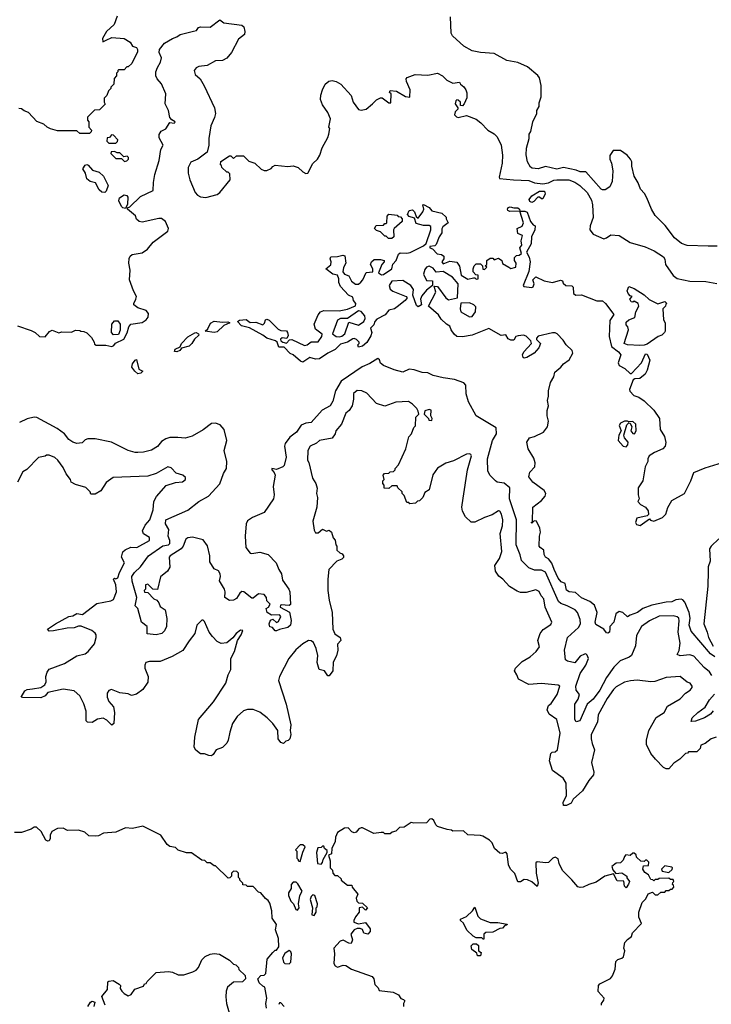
# Model space of a CAD drawing. Extents: x 2210602 to 2357277, y 510288 to 673808.
# Tile 355 of 464: x 2271782 to 2276770, y 640020 to 647121. Entities that reach past the tile are written whole.
import ezdxf

# ---------------------------------------------------------------- set-up
doc = ezdxf.new("R2010")
doc.units = 0

msp = doc.modelspace()

# ---------------------------------------------------------------- linework, layer by layer
at = {"layer": '0CON05XD'}
for points in [[(2272483.9, 647146.1), (2272462.5, 647085), (2272407.5, 647035), (2272380, 646985), (2272381.7, 646961.7), (2272405, 646972.5)], [(2276813, 645487), (2276748.3, 645488.3), (2276595, 645493.3), (2276556.4, 645506.4), (2276505, 645546.7), (2276436.4, 645636.4), (2276365, 645707.5), (2276338.8, 645755), (2276306.1, 645836.1), (2276288.3, 645868.3), (2276259.3, 645899.3), (2276242, 645945), (2276213.2, 645993.2), (2276196.2, 646065), (2276196.4, 646096.4), (2276187.5, 646115), (2276163, 646143), (2276115, 646176.7), (2276063, 646177), (2276038.3, 646141.7), (2276037.5, 646115), (2276050, 646085), (2276059.7, 646029.7), (2276055.7, 645955), (2276038.8, 645915), (2276005, 645894.3), (2275985, 645893.1), (2275975, 645898.8), (2275865, 646024.4), (2275825, 646023.3), (2275795.4, 646035.4), (2275705, 646054.8), (2275655, 646042.8), (2275575, 646062.1), (2275522.5, 646045), (2275478.8, 646048.8), (2275465, 646057.5), (2275443.8, 646095), (2275433.8, 646145), (2275436.7, 646195), (2275456.4, 646263.6), (2275457.5, 646295), (2275467.5, 646315), (2275482.5, 646385), (2275512.5, 646445), (2275512.5, 646465), (2275527.5, 646495), (2275528.3, 646521.7), (2275542.5, 646565), (2275542.5, 646645), (2275531.7, 646701.7), (2275519.3, 646719.3), (2275445, 646780), (2275375, 646812.5), (2275295, 646827.5), (2275205, 646877.5), (2275105, 646883.3), (2275046.1, 646896.1), (2274985, 646930), (2274902.5, 647005), (2274893.6, 647023.6), (2274888.3, 647141.7)], [(2272223.6, 644873.6), (2272245, 644872.5), (2272265, 644862.5), (2272299.3, 644829.3), (2272320, 644795), (2272321.7, 644781.7), (2272333, 644773), (2272403, 644773), (2272446.2, 644763.8), (2272460, 644770), (2272473, 644787), (2272533.8, 644816.2), (2272557, 644863), (2272569.2, 644905), (2272583.3, 644925), (2272665, 644938.2), (2272695, 644957.2), (2272709, 644975), (2272711.2, 645001.2), (2272695, 645022.7), (2272633.8, 645043.8), (2272606, 645065), (2272603.8, 645075), (2272620.6, 645105), (2272623.3, 645125), (2272601.8, 645165), (2272574.6, 645244.6), (2272578.2, 645315), (2272568.9, 645365), (2272571.4, 645398.6), (2272578.8, 645415), (2272593.2, 645426.8), (2272665, 645440.6), (2272702.5, 645465), (2272743.5, 645516.5), (2272850, 645595), (2272854.3, 645615), (2272834.2, 645665), (2272805, 645686), (2272785, 645688), (2272665, 645661.4), (2272643.3, 645665), (2272625, 645683.3), (2272615.8, 645705.8), (2272560, 645755), (2272560, 645765), (2272575, 645770), (2272652.5, 645845), (2272745, 645890), (2272745.9, 645945.9), (2272757.1, 646005), (2272788.8, 646105), (2272800.8, 646185), (2272816.2, 646215), (2272787.7, 646267.7), (2272787.7, 646292.3), (2272802.3, 646317.7), (2272835, 646333.3), (2272865, 646380), (2272895, 646373.8), (2272901.7, 646378.3), (2272902.5, 646385), (2272878.8, 646398.8), (2272865.8, 646415.8), (2272854.3, 646465), (2272830, 646515), (2272835, 646586.2), (2272805, 646658.8), (2272772.5, 646695), (2272763.1, 646715), (2272764.6, 646745.4), (2272775, 646776.7), (2272798, 646815), (2272804, 646845), (2272788.6, 646885), (2272789.2, 646905), (2272825, 646952.5), (2272883.9, 646986.1), (2272915, 646997.5), (2272940, 647015), (2273035, 647038.8), (2273056.1, 647043.9), (2273072.5, 647065), (2273085, 647068.8), (2273155, 647066.2), (2273225, 647118.9), (2273255, 647097.5), (2273385, 647082), (2273399.5, 647069.5), (2273406.7, 647035), (2273402.5, 647015), (2273359.5, 646980.5), (2273309.2, 646885), (2273275, 646842.5), (2273245, 646825.8), (2273195, 646823.3), (2273135, 646791.2), (2273075, 646783.3), (2273055, 646773.3), (2273040, 646755), (2273047.5, 646725), (2273082.5, 646695), (2273112.7, 646642.7), (2273187.5, 646485), (2273193.3, 646445), (2273187.5, 646415), (2273160, 646355), (2273146.7, 646265), (2273146.7, 646215), (2273133.6, 646166.4), (2273067.5, 646115), (2273016.1, 646093.9), (2272996.2, 646055), (2272996, 646015), (2273008.8, 645965), (2273047.5, 645875), (2273065, 645855.8), (2273085, 645844.3), (2273125, 645838.1), (2273205, 645861.2), (2273225.7, 645874.3), (2273300, 645965), (2273298.3, 646008.3), (2273285, 646020), (2273275, 646020), (2273240, 646055), (2273238.3, 646068.3), (2273230, 646075), (2273231.7, 646098.3), (2273295, 646140), (2273305, 646140), (2273325, 646120), (2273345, 646140), (2273395, 646140), (2273435, 646100), (2273477, 646087), (2273523.6, 646043.6), (2273545, 646032.5), (2273565, 646032.5), (2273595, 646047.5), (2273607, 646063), (2273625, 646072.5), (2273715, 646061.2), (2273755, 646066.7), (2273790, 646055), (2273825, 646022.5), (2273845, 646012.5), (2273860, 646015), (2273896.4, 646083.6), (2273930, 646115), (2273945.9, 646144.1), (2273964.1, 646195.9), (2274005, 646270), (2274012.5, 646295), (2274017.5, 646335), (2274012.5, 646345), (2274023.3, 646405), (2274005, 646452.5), (2273965.8, 646505.8), (2273952, 646545), (2273954.1, 646575.9), (2273966.2, 646615), (2273986.2, 646655), (2274012.1, 646677.9), (2274035, 646681.4), (2274065, 646675.6), (2274098.8, 646655), (2274172.5, 646575), (2274186.7, 646525), (2274225, 646473.3), (2274245, 646467.5), (2274280, 646475), (2274327.5, 646515), (2274356.4, 646543.6), (2274385, 646556.7), (2274396.2, 646556.2), (2274445, 646520), (2274458.3, 646521.7), (2274460, 646585), (2274450, 646595), (2274455, 646610), (2274500, 646605), (2274565, 646566.7), (2274595, 646562.5), (2274598.1, 646615), (2274571.9, 646675), (2274569.2, 646695), (2274576.7, 646705), (2274635, 646725.8), (2274725, 646720), (2274796.1, 646736.1), (2274832.5, 646715), (2274862.5, 646685), (2274905, 646663.3), (2274955, 646670), (2274960, 646655), (2274985, 646637.5), (2275000, 646615), (2275007, 646593), (2275007, 646557), (2274987, 646513), (2274975, 646500), (2274961.7, 646501.7), (2274960, 646525), (2274945, 646540), (2274935, 646542.5), (2274927.5, 646535), (2274923.9, 646513.9), (2274942.5, 646485), (2274942.5, 646475), (2274923, 646457), (2274918.8, 646435), (2274931.2, 646421.2), (2274945, 646416.2), (2275005, 646428.8), (2275075, 646402.5), (2275107.7, 646377.7), (2275157.5, 646325), (2275205, 646296.7), (2275226.7, 646275), (2275254.2, 646215), (2275263, 646143), (2275261.9, 646085), (2275240, 645985), (2275242.5, 645975), (2275343.4, 645966.6), (2275455, 645960.4), (2275495, 645945.4), (2275555, 645938.2), (2275596.4, 645943.6), (2275635, 645963.8), (2275657, 645967), (2275743.2, 645966.8), (2275785, 645949.4), (2275821.4, 645925), (2275873.8, 645875), (2275905, 645820), (2275914.4, 645785), (2275918.6, 645695), (2275896.2, 645635), (2275893.3, 645605), (2275917.5, 645575), (2275995, 645541.2), (2276013.6, 645546.4), (2276045, 645570), (2276105, 645563.8), (2276185, 645514), (2276292.3, 645482.3), (2276357.5, 645455), (2276425, 645411.2), (2276436.1, 645393.9), (2276438.8, 645355), (2276495, 645276.2), (2276525, 645254.2), (2276614.3, 645234.3), (2276731.7, 645231.7), (2276810.7, 645219.3)], [(2272405, 646972.5), (2272447, 646993), (2272535, 646986), (2272579.5, 646959.5), (2272595, 646930), (2272625, 646920), (2272632.5, 646905), (2272631.7, 646888.3), (2272590, 646805), (2272565, 646780), (2272555, 646780), (2272535, 646760), (2272495, 646760), (2272490, 646755), (2272490, 646745), (2272480, 646735), (2272480, 646715), (2272463, 646697), (2272460, 646655), (2272440, 646635), (2272440, 646625), (2272421.7, 646608.3), (2272410, 646575), (2272390, 646555), (2272390, 646525), (2272398.3, 646511.7), (2272358.3, 646471.7), (2272321.7, 646468.3), (2272271.7, 646418.3), (2272270, 646395), (2272280, 646385), (2272280, 646345), (2272300, 646325), (2272298.3, 646311.7), (2272285, 646300), (2272215, 646300), (2272195, 646320), (2272055, 646320), (2272005, 646332.5), (2271980, 646345), (2271957, 646367), (2271905, 646387.5), (2271845, 646452.5), (2271815, 646462.5), (2271795, 646477.5), (2271775, 646480)], [(2272475, 646230), (2272488.3, 646241.7), (2272490, 646255), (2272458.3, 646288.3), (2272445, 646290), (2272428.3, 646271.7), (2272411.7, 646268.3), (2272410, 646245), (2272425, 646230), (2272475, 646230)], [(2272538.3, 646098.3), (2272555, 646103.3), (2272567.5, 646115), (2272567, 646127), (2272557, 646137), (2272532.5, 646132.5), (2272505, 646160), (2272485, 646160), (2272465, 646170), (2272441.7, 646168.3), (2272440, 646155), (2272475, 646120), (2272515, 646120), (2272538.3, 646098.3)], [(2272395, 645873.8), (2272375, 645876), (2272355, 645894), (2272327.5, 645945), (2272290, 645955), (2272265, 645972.5), (2272256.7, 646015), (2272237.5, 646045), (2272255, 646072.5), (2272265, 646076.7), (2272275, 646072.5), (2272306.4, 646036.4), (2272355, 646020), (2272385, 645993.3), (2272418.8, 645925), (2272406, 645885), (2272395, 645873.8)], [(2272545, 645760), (2272525, 645763.8), (2272515, 645773.8), (2272496.2, 645815), (2272502.5, 645835), (2272535, 645856.7), (2272553.6, 645853.6), (2272560.7, 645840.7), (2272559.3, 645790.7), (2272545, 645760)], [(2275475, 645803.3), (2275460.8, 645810.8), (2275456.2, 645825), (2275475, 645850), (2275530, 645885), (2275566.2, 645885), (2275571.2, 645865), (2275555, 645830), (2275545, 645830), (2275531.7, 645841.7), (2275518.3, 645841.7), (2275489.5, 645810.5), (2275475, 645803.3)], [(2275494.4, 644115.6), (2275560, 644145), (2275589.2, 644185), (2275596, 644225), (2275586.2, 644265), (2275587, 644303), (2275596.7, 644335), (2275588.8, 644375), (2275597.1, 644405), (2275596, 644445), (2275611.2, 644505), (2275633.3, 644545), (2275641.2, 644578.8), (2275685.7, 644614.3), (2275705, 644640), (2275745, 644667.5), (2275771.2, 644715), (2275765.8, 644735.8), (2275723.3, 644775), (2275700.5, 644810.5), (2275657.5, 644855), (2275645, 644862.5), (2275625, 644862.5), (2275520.7, 644839.3), (2275510, 644825), (2275510, 644815), (2275537.5, 644785), (2275526.7, 644755), (2275492.5, 644715), (2275440, 644685), (2275420.7, 644680.7), (2275412.5, 644685), (2275407.5, 644705), (2275417.5, 644725), (2275472.5, 644785), (2275467.5, 644805), (2275435, 644837.5), (2275415, 644846.7), (2275378.3, 644841.7), (2275360, 644835), (2275345, 644810), (2275325, 644810), (2275305, 644820), (2275287, 644847), (2275255, 644842.5), (2275165, 644893.3), (2275045, 644846.7), (2274975, 644833.8), (2274935, 644836.7), (2274915, 644852.5), (2274893.9, 644883.9), (2274885, 644910), (2274860, 644925), (2274821.7, 644961.7), (2274801.7, 644991.7), (2274730, 645055), (2274782.5, 645155), (2274771.7, 645198.3), (2274795, 645197.5), (2274854.2, 645114.2), (2274875, 645101.2), (2274940, 645115), (2274943.3, 645215), (2274904.2, 645264.2), (2274835, 645304.2), (2274785, 645300), (2274765, 645330), (2274735, 645343.3), (2274716.7, 645335), (2274705, 645320), (2274693.3, 645285), (2274715, 645240), (2274758.3, 645238.3), (2274760, 645205), (2274715, 645171.2), (2274681.7, 645128.3), (2274673.3, 645105), (2274680, 645065), (2274655, 645050), (2274645, 645060), (2274617.5, 645135), (2274623.3, 645175), (2274603.3, 645205), (2274545, 645239.2), (2274466.1, 645233.9), (2274446.7, 645205), (2274455, 645177.5), (2274474.1, 645164.1), (2274570, 645125), (2274577.5, 645115), (2274562.5, 645095), (2274505, 645050), (2274485, 645036.7), (2274445, 645026.7), (2274417.3, 644992.7), (2274358.3, 644961.7), (2274342.5, 644945), (2274335, 644920), (2274312.5, 644895), (2274322, 644865), (2274315, 644840), (2274285, 644793.8), (2274255, 644767.5), (2274225, 644760), (2274220, 644775), (2274230, 644785), (2274230, 644795), (2274210, 644815), (2274195, 644822.5), (2274185, 644820), (2274145.9, 644794.1), (2274095, 644781.2), (2274058.3, 644741.7), (2274005, 644716.7), (2273943.9, 644676.1), (2273916.4, 644673.6), (2273875, 644684), (2273825, 644650), (2273807.7, 644657.7), (2273755, 644703.8), (2273733.2, 644713.2), (2273689.5, 644759.5), (2273650, 644760), (2273638.6, 644795), (2273625.9, 644805.9), (2273565, 644823.3), (2273536.5, 644846.5), (2273438.9, 644898.9), (2273382.2, 644912.2), (2273353.8, 644945), (2273366, 644954), (2273415, 644958), (2273445, 644936.2), (2273485, 644938.8), (2273535, 644921.2), (2273548, 644932), (2273553.8, 644956.2), (2273565, 644960), (2273580, 644955), (2273645, 644888), (2273665, 644878.6), (2273705, 644875.8), (2273714, 644865), (2273717.3, 644842.7), (2273707.7, 644822.3), (2273675, 644825.7), (2273663.2, 644816.8), (2273666.2, 644805), (2273680, 644795), (2273705, 644788), (2273728, 644812), (2273745, 644814.2), (2273835, 644771.4), (2273855, 644776), (2273885, 644797.5), (2273935, 644798.5), (2273961.9, 644835), (2273962.9, 644852.9), (2273915, 644890), (2273906, 644925), (2273935, 644992.5), (2273952.5, 645015), (2273975, 645023.8), (2274085, 645020), (2274145, 645032.2), (2274205, 645057.5), (2274206.7, 645075), (2274190, 645095), (2274185, 645120), (2274153.6, 645133.6), (2274095, 645197.5), (2274083.3, 645225), (2274083, 645253), (2274075, 645277.5), (2274040, 645285), (2273990, 645325), (2274027, 645353), (2274027.5, 645375), (2274020, 645395), (2274025, 645410), (2274073, 645413), (2274113.3, 645423.3), (2274128, 645418), (2274133.8, 645365), (2274116.1, 645333.9), (2274112.3, 645302.3), (2274125, 645286.7), (2274155, 645272.5), (2274176.1, 645236.1), (2274205, 645212.5), (2274225, 645213.3), (2274243, 645227), (2274257.5, 645245), (2274281.7, 645298.3), (2274328.3, 645301.7), (2274330, 645325), (2274312.5, 645355), (2274320, 645375), (2274338.3, 645391.7), (2274385, 645392.5), (2274410, 645385), (2274410, 645375), (2274393.8, 645356.2), (2274370, 645295), (2274390.7, 645280.7), (2274405, 645283.8), (2274465.9, 645324.1), (2274473, 645357), (2274496.7, 645385), (2274515, 645430), (2274525, 645440), (2274575, 645437.5), (2274597, 645443), (2274695, 645490), (2274712.5, 645507.5), (2274747.5, 645605), (2274748.3, 645628.3), (2274735, 645637.5), (2274695, 645637.5), (2274641.7, 645651.7), (2274628.3, 645688.3), (2274591.7, 645701.7), (2274580, 645715), (2274590, 645745), (2274615, 645750), (2274630, 645735), (2274641.7, 645701.7), (2274655, 645690), (2274690, 645735), (2274697.5, 645755), (2274690, 645785), (2274695, 645787.5), (2274735, 645766.7), (2274755, 645743.3), (2274827.5, 645725), (2274857.5, 645697.5), (2274857.5, 645685), (2274872.5, 645655), (2274833.3, 645626.7), (2274827, 645613), (2274827, 645583), (2274807.5, 645555), (2274785, 645500), (2274775, 645490), (2274740, 645485), (2274740, 645475), (2274758.3, 645468.3), (2274791.7, 645431.7), (2274825, 645426.7), (2274840, 645415), (2274840, 645395), (2274827.5, 645375), (2274835, 645360), (2274885, 645378.8), (2274935, 645372.5), (2274953.9, 645343.9), (2274965, 645277.5), (2275015, 645248.8), (2275055, 645260), (2275065, 645260), (2275075, 645250), (2275088.3, 645251.7), (2275088.3, 645278.3), (2275071.7, 645281.7), (2275053, 645303), (2275052.5, 645325), (2275060, 645345), (2275075, 645360), (2275105, 645360), (2275120, 645345), (2275121.7, 645321.7), (2275135, 645320), (2275150, 645335), (2275140, 645345), (2275150, 645355), (2275150, 645385), (2275175, 645400), (2275195, 645400), (2275205, 645390), (2275235, 645400), (2275260, 645385), (2275263.6, 645363.6), (2275310, 645335), (2275325, 645327.5), (2275360, 645335), (2275362.5, 645365), (2275350, 645385), (2275350, 645405), (2275365, 645420), (2275385, 645422.5), (2275400, 645435), (2275390, 645475), (2275402.5, 645495), (2275398.8, 645525), (2275407.5, 645565), (2275375, 645580), (2275370, 645615), (2275405, 645632.5), (2275416.2, 645655), (2275390, 645740), (2275316.4, 645736.4), (2275302.5, 645745), (2275300, 645755), (2275305, 645766.7), (2275319.3, 645770.7), (2275347, 645763), (2275375, 645763.3), (2275386.7, 645755), (2275390, 645740), (2275425, 645740.8), (2275442.7, 645732.7), (2275466.2, 645665), (2275485, 645642.5), (2275500, 645635), (2275497.5, 645605), (2275473.3, 645555), (2275472, 645505), (2275437.5, 645445), (2275457.4, 645407.4), (2275464.4, 645375), (2275454.3, 645305.7), (2275412.5, 645205), (2275417, 645197), (2275475, 645190), (2275486.4, 645193.6), (2275492.5, 645215), (2275483.3, 645245), (2275505, 645266.7), (2275565, 645238), (2275623.6, 645226.4), (2275683, 645243), (2275696.4, 645236.4), (2275701.7, 645221.7), (2275720, 645205), (2275765, 645202.5), (2275773, 645193), (2275776.4, 645146.4), (2275794.1, 645134.1), (2275835, 645136.7), (2275945, 645092.5), (2275985, 645092.5), (2276006.7, 645075), (2276067.5, 644995), (2276038.3, 644951.7), (2276033.3, 644835), (2276050, 644765), (2276101.2, 644725), (2276116.7, 644705), (2276098.8, 644645), (2276105, 644627.5), (2276146.1, 644606.1), (2276185, 644570), (2276195, 644570), (2276267.5, 644645), (2276295, 644710), (2276308.3, 644708.3), (2276326.4, 644666.4), (2276306.4, 644593.6), (2276292.5, 644565), (2276255, 644532.5), (2276218.3, 644531.7), (2276207, 644523), (2276180, 644455), (2276181.7, 644441.7), (2276210.7, 644410.7), (2276248.3, 644398.3), (2276285, 644373.3), (2276356.7, 644305), (2276397.5, 644245), (2276402.5, 644165), (2276432.5, 644115), (2276441.7, 644071.7), (2276437.5, 644045), (2276420, 644025), (2276359.3, 644000.7), (2276322.5, 643975), (2276313.3, 643955), (2276312.5, 643935), (2276293.3, 643895), (2276276.2, 643795), (2276243.3, 643745), (2276243.3, 643695), (2276250, 643665), (2276240, 643645), (2276260, 643625), (2276296.4, 643606.4), (2276315, 643580), (2276317.5, 643552.5), (2276308.3, 643541.7), (2276233.6, 643526.4), (2276222.5, 643495), (2276231.2, 643481.2), (2276256.4, 643473.6), (2276325, 643520), (2276331.7, 643511.7), (2276355, 643503.3), (2276418.8, 643531.2), (2276443.3, 643555), (2276456.1, 643603.9), (2276486.1, 643653.9), (2276576.7, 643705), (2276623.3, 643795), (2276644.1, 643855.9), (2276725, 643890), (2276851.7, 643928.3)], [(2274465, 645542.5), (2274443, 645543), (2274425, 645560), (2274415, 645560), (2274385, 645590), (2274355, 645600), (2274340, 645615), (2274353, 645637), (2274405, 645640), (2274415, 645650), (2274425, 645650), (2274430, 645655), (2274432.5, 645705), (2274445, 645717.5), (2274505, 645710), (2274511.7, 645701.7), (2274528.3, 645698.3), (2274540, 645685), (2274540, 645665), (2274482.5, 645615), (2274477.5, 645605), (2274480, 645555), (2274465, 645542.5)], [(2276255, 644770), (2276166.4, 644776.4), (2276142.5, 644785), (2276173.3, 644885), (2276167.5, 644905), (2276155, 644920), (2276155, 644940), (2276174.3, 644955.7), (2276218, 644972), (2276226.2, 645015), (2276246.7, 645055), (2276243, 645073), (2276215, 645090), (2276205, 645082.5), (2276192.5, 645085), (2276182.5, 645105), (2276200, 645125), (2276185, 645130), (2276170, 645145), (2276162.5, 645165), (2276175, 645197.5), (2276215, 645182.5), (2276285, 645137.5), (2276321.7, 645101.7), (2276385, 645072.5), (2276435, 645087.5), (2276450, 645075), (2276441.7, 645068.3), (2276440, 645055), (2276420, 645035), (2276426.4, 644956.4), (2276436.4, 644933.6), (2276437.5, 644875), (2276432.5, 644865), (2276412.5, 644845), (2276387.5, 644835), (2276308.3, 644781.7), (2276285, 644773.3), (2276255, 644770)], [(2275025, 644978.6), (2275045, 644981.2), (2275068.8, 645015), (2275071.2, 645051.2), (2275057.5, 645065), (2275025, 645080), (2274963.3, 645076.7), (2274958.8, 645035), (2274963.8, 645015), (2275025, 644978.6)], [(2274085, 644833.8), (2274105, 644837.5), (2274127.5, 644855), (2274155, 644940), (2274225, 644916.7), (2274263.3, 644945), (2274273.8, 644965), (2274271.2, 644985), (2274245.6, 645015.6), (2274225, 645022), (2274145, 644966.2), (2274095, 644965.8), (2274075, 644953.8), (2274037.5, 644855), (2274065, 644836.7), (2274085, 644833.8)], [(2272458.4, 644848.4), (2272444.1, 644864.1), (2272445.3, 644925), (2272465, 644948.2), (2272488.5, 644948.5), (2272505.8, 644925.8), (2272507.2, 644882.8), (2272495, 644851.3), (2272458.4, 644848.4)], [(2273185, 644865.8), (2273120, 644875), (2273138.6, 644891.4), (2273157.7, 644932.3), (2273185, 644946.2), (2273245, 644939.2), (2273283, 644943), (2273297.5, 644935), (2273255, 644916.2), (2273205, 644870), (2273185, 644865.8)], [(2271765, 644912.5), (2271865, 644880), (2271892.5, 644865), (2271925, 644836.2), (2271965, 644832.5), (2271996.7, 644873.3), (2272015, 644882.5), (2272065, 644862.5), (2272085, 644870), (2272155, 644867.5), (2272185, 644882.5), (2272215, 644880), (2272223.6, 644873.6)], [(2272915, 644724.4), (2272898.8, 644728.8), (2272902.5, 644745), (2272939.5, 644760.5), (2272948, 644785), (2272995, 644832.5), (2273045, 644862), (2273055, 644863.8), (2273072.5, 644855), (2273073.3, 644845), (2273042.1, 644817.9), (2273024, 644785), (2273005, 644765.8), (2272948.3, 644751.7), (2272936.2, 644735), (2272915, 644724.4)], [(2272635, 644567.5), (2272613.3, 644585), (2272591.2, 644615), (2272595, 644638.8), (2272615, 644666), (2272625, 644670), (2272641.7, 644601.7), (2272670, 644585), (2272655, 644572.5), (2272635, 644567.5)], [(2276775, 642391.4), (2276756.9, 642416.9), (2276718.5, 642448.5), (2276645, 642531.9), (2276615, 642540), (2276545, 642533.3), (2276523, 642543), (2276537.5, 642572.5), (2276546.2, 642623.8), (2276531.2, 642705), (2276539.5, 642785), (2276535, 642805.8), (2276523.3, 642815), (2276495, 642822.2), (2276395, 642818.5), (2276325, 642785.5), (2276265.6, 642745), (2276230.4, 642679.6), (2276223.3, 642605), (2276193.6, 642536.4), (2276176.8, 642523.2), (2276114, 642496), (2276067.9, 642452.1), (2276013.4, 642376.6), (2275965.5, 642285), (2275918.1, 642221.9), (2275875.5, 642184.5), (2275821.2, 642065), (2275795, 642056.2), (2275785.8, 642075), (2275786.7, 642185), (2275808.8, 642221.2), (2275819.2, 642255), (2275794.3, 642285), (2275791.9, 642315), (2275823.8, 642406.2), (2275864.2, 642465), (2275883.8, 642515), (2275875, 642537.5), (2275865, 642546.7), (2275855, 642546.2), (2275825, 642530), (2275785, 642483.3), (2275733.6, 642493.6), (2275717.5, 642505), (2275710.8, 642575), (2275733.8, 642665), (2275812.7, 642737.3), (2275826.4, 642765), (2275824.5, 642795), (2275804.6, 642844.6), (2275787.5, 642865), (2275731.2, 642895), (2275685, 642910), (2275668.9, 642925), (2275575, 643137.5), (2275545, 643151.1), (2275495, 643150.5), (2275455, 643166.9), (2275401.2, 643221.2), (2275390.7, 643260.7), (2275362.7, 643332.7), (2275366.2, 643515), (2275313.8, 643665), (2275316.2, 643745), (2275275, 643777.5), (2275225, 643786.7), (2275212.5, 643795), (2275175, 643832.5), (2275158, 643865), (2275156, 643955), (2275193.1, 644085), (2275222, 644135), (2275218.3, 644178.3), (2275074.2, 644264.2), (2275018.8, 644365), (2275002.3, 644422.3), (2275000, 644485), (2274985, 644502.5), (2274917, 644527), (2274835, 644537.5), (2274765, 644556), (2274725, 644573.8), (2274685, 644576.7), (2274625.9, 644595.9), (2274590.6, 644599.4), (2274545, 644578.8), (2274483.3, 644595), (2274405, 644626.7), (2274385, 644643.3), (2274377, 644667), (2274365, 644676.7), (2274308, 644642), (2274252.6, 644617.4), (2274100.8, 644515), (2274058.9, 644445), (2274041.3, 644368.7), (2274020.8, 644335), (2273963.8, 644305), (2273885, 644216.2), (2273845, 644210), (2273812.7, 644197.3), (2273778, 644145), (2273730.3, 644109.7), (2273696, 644065), (2273692, 644045), (2273703.8, 643965), (2273690, 643905), (2273680, 643895), (2273635, 643877.5), (2273600, 643885), (2273600, 643875), (2273617.5, 643855), (2273623.8, 643835), (2273610, 643755), (2273617.5, 643695), (2273612, 643665), (2273545, 643567.1), (2273460.5, 643530.5), (2273425, 643506), (2273415.7, 643485), (2273406.9, 643395), (2273413.1, 643315), (2273445, 643273.3), (2273455, 643270), (2273515, 643281.2), (2273575, 643263.8), (2273632.7, 643202.7), (2273650, 643155), (2273670.8, 643125), (2273678.3, 643078.3), (2273723.8, 643015), (2273730, 642995), (2273735, 642902.5), (2273725, 642896.7), (2273668.3, 642901.7), (2273661.7, 642898.3), (2273660, 642885), (2273728.6, 642848.6), (2273738.7, 642788.7), (2273734.3, 642755), (2273715, 642737.1), (2273655, 642723.8), (2273635, 642713.3), (2273623.8, 642713.8), (2273605, 642737.5), (2273585, 642742.5), (2273581.2, 642765), (2273590.5, 642789.5), (2273607, 642797), (2273635, 642772.5), (2273648.3, 642781.7), (2273666.4, 642816.4), (2273655, 642830), (2273597, 642827), (2273567.5, 642845), (2273560, 642875), (2273577.5, 642885), (2273587.5, 642905), (2273565, 642930), (2273562.5, 642955), (2273545.9, 642975.9), (2273505, 642980), (2273465, 642950), (2273455, 642950), (2273397.5, 642995), (2273385, 642996.2), (2273368.8, 642985), (2273345, 642947.5), (2273325, 642933.8), (2273295, 642931.2), (2273261.2, 642955), (2273263.8, 642995), (2273258.8, 643015), (2273223.9, 643073.9), (2273231.2, 643105), (2273228.8, 643125), (2273215, 643146.7), (2273185, 643160), (2273152.3, 643212.3), (2273153.3, 643255), (2273136.4, 643326.4), (2273105, 643370), (2273028.3, 643388.3), (2272995, 643383.8), (2272980, 643375), (2272961.2, 643325), (2272946.2, 643305), (2272866, 643254), (2272860, 643245), (2272865, 643172.5), (2272848.8, 643145), (2272796.4, 643103.6), (2272775, 643012.5), (2272743, 643013), (2272705, 643050), (2272690, 643045), (2272690, 643015), (2272680, 643005), (2272681.7, 642991.7), (2272705, 642990), (2272750, 642945), (2272770, 642935), (2272786.1, 642916.1), (2272795, 642890), (2272830, 642865), (2272843.6, 642803.6), (2272841.2, 642745), (2272825, 642712.5), (2272807.5, 642695), (2272765, 642683.8), (2272701.7, 642691.7), (2272700, 642745), (2272660, 642775), (2272634, 642874), (2272613.8, 642895), (2272626.7, 642955), (2272592, 643072)], [(2276805, 641947.5), (2276770, 641935), (2276725, 641900), (2276695, 641890), (2276690, 641865), (2276665, 641840), (2276605, 641840), (2276598.3, 641831.7), (2276585, 641830), (2276543, 641787), (2276500.5, 641759.5), (2276465, 641717.5), (2276445, 641717.5), (2276425, 641727.5), (2276367, 641787), (2276335, 641830), (2276303.6, 641893.6), (2276303.8, 641925), (2276318.8, 641995), (2276372.5, 642087.5), (2276430, 642125), (2276455, 642170), (2276546.3, 642223.7), (2276585, 642263.8), (2276617.5, 642285), (2276632.5, 642305), (2276632.5, 642315), (2276617.5, 642335), (2276595, 642343.3), (2276545, 642383.3), (2276443.9, 642376.1), (2276361.7, 642348.3), (2276335, 642346.2), (2276235, 642358.8), (2276186.4, 642353.6), (2276145, 642343.8), (2276085, 642310), (2276065, 642291.2), (2276020, 642225), (2275955, 642106.7), (2275948.6, 642055), (2275904.5, 641965), (2275902.5, 641935), (2275910.4, 641900.4), (2275928.8, 641855), (2275905.8, 641765), (2275921.9, 641695), (2275920.6, 641675), (2275886, 641635), (2275840.5, 641559.5), (2275775, 641500), (2275758.7, 641471.3), (2275725, 641454.2), (2275704.2, 641454.2), (2275701.2, 641475), (2275726.7, 641525), (2275724.2, 641615), (2275702.1, 641652.1), (2275625.9, 641705.9), (2275603.6, 641776.4), (2275611.7, 641828.3), (2275622.5, 641837.5), (2275645, 641840), (2275660, 641855), (2275680.6, 641975), (2275655, 642073.3), (2275601.4, 642111.4), (2275586, 642145), (2275595.9, 642174.1), (2275615, 642188.8), (2275659.2, 642255), (2275676.7, 642315), (2275665, 642321.2), (2275545, 642333.8), (2275455, 642327.5), (2275380, 642365), (2275366.7, 642396.7), (2275350, 642425), (2275357.5, 642445), (2275405, 642492.5), (2275463.6, 642526.4), (2275507.5, 642565), (2275531.7, 642598.3), (2275518.8, 642645), (2275536.2, 642693.8), (2275557, 642723), (2275611.7, 642758.3), (2275620, 642775), (2275572.5, 642885), (2275562.5, 642945), (2275542.5, 642965), (2275527.7, 642997.7), (2275505, 643008.8), (2275435, 642990), (2275395, 642990), (2275369.3, 642999.3), (2275313.6, 643033.6), (2275267.5, 643085), (2275237, 643107), (2275213, 643143), (2275210, 643185), (2275243.3, 643235), (2275260, 643285), (2275246.7, 643415), (2275265, 643470), (2275265.7, 643514.3), (2275258, 643555), (2275245, 643577.5), (2275235, 643580), (2275190.7, 643549.3), (2275135, 643532), (2275065, 643496.2), (2275038.3, 643498.3), (2274996.7, 643535), (2274976.1, 643576.1), (2274970, 643605), (2274981.2, 643671.2), (2275010.8, 643875), (2275040, 643975), (2275035.9, 643985.9), (2275025, 643990), (2275005, 643986.7), (2274911.7, 643938.3), (2274855, 643922.5), (2274795, 643887.5), (2274762.3, 643837.7), (2274735, 643730), (2274705, 643710), (2274690, 643675), (2274665, 643650), (2274651.7, 643648.3), (2274637, 643633), (2274595, 643630), (2274588.3, 643638.3), (2274575, 643640), (2274555, 643690), (2274540, 643705), (2274540, 643715), (2274510, 643745), (2274505, 643760), (2274465, 643760), (2274445, 643740), (2274411.7, 643741.7), (2274410, 643765), (2274400, 643775), (2274400, 643795), (2274410, 643805), (2274403, 643837), (2274413, 643847), (2274445, 643850), (2274455, 643860), (2274478.3, 643861.7), (2274490, 643875), (2274490, 643885), (2274515, 643910), (2274566.7, 644025), (2274588.3, 644111.7), (2274607.5, 644135), (2274625, 644180), (2274637, 644193), (2274640, 644255), (2274660, 644275), (2274657, 644297), (2274646.4, 644316.4), (2274615, 644347.5), (2274585, 644366.7), (2274495, 644362.5), (2274415, 644332.5), (2274355, 644352.5), (2274285, 644427.5), (2274250, 644445), (2274215, 644447.5), (2274190, 644425), (2274190, 644385), (2274180, 644335), (2274157.7, 644302.3), (2274135, 644283.3), (2274102.5, 644205), (2274062.5, 644155), (2274056.1, 644133.9), (2274036, 644104), (2273943.3, 644085), (2273922.5, 644067.5), (2273877.5, 644045), (2273860, 644015), (2273857.5, 643945), (2273867, 643927), (2273893.8, 643815), (2273916.7, 643775), (2273927, 643743), (2273922.5, 643705), (2273930, 643675), (2273923.8, 643605), (2273895.8, 643505), (2273905, 643440), (2273915, 643420), (2273935, 643420), (2273965, 643447.5), (2273995, 643432.5), (2274015, 643440), (2274030, 643425), (2274043, 643383), (2274057, 643367), (2274063, 643333), (2274070, 643325), (2274070, 643295), (2274090, 643275), (2274108.3, 643268.3), (2274117.5, 643255), (2274117, 643243), (2274105, 643230), (2274070, 643215), (2274012.5, 643155), (2274003.3, 643085), (2274003.9, 643003.9), (2274013.9, 642933.9), (2274036.2, 642845), (2274040, 642725), (2274055, 642692.5), (2274092.5, 642665), (2274097.5, 642645), (2274073, 642617), (2274077.5, 642575), (2274067, 642533), (2274043, 642487), (2274040, 642425), (2274015, 642390), (2274005, 642390), (2273980, 642425), (2273942.5, 642435), (2273927.5, 642485), (2273932.5, 642535), (2273920, 642585), (2273900.5, 642630.5), (2273885, 642641.2), (2273865, 642643.8), (2273825, 642620), (2273774.3, 642575.7), (2273722, 642515), (2273656, 642385), (2273649.2, 642355), (2273703.8, 642185), (2273737.5, 642035), (2273732.5, 641995), (2273737.5, 641965), (2273730, 641935), (2273718.3, 641921.7), (2273701.7, 641918.3), (2273685, 641900), (2273665, 641907.5), (2273646.2, 641935), (2273643.3, 641995), (2273606.7, 642045), (2273567, 642087), (2273515, 642126), (2273465, 642146.2), (2273425, 642146.7), (2273395, 642136.7), (2273350, 642095), (2273316, 642045), (2273297.3, 641982.7), (2273285.8, 641924.2), (2273275, 641902.5), (2273245, 641872.5), (2273200, 641855), (2273178.3, 641821.7), (2273165, 641812.5), (2273145, 641813.3), (2273115, 641826.2), (2273085, 641826.2), (2273052.3, 641852.3), (2273041.2, 641875), (2273045.9, 641945.9), (2273072, 642075), (2273179.6, 642200.4), (2273267.8, 642335), (2273284.4, 642395.6), (2273305.6, 642435), (2273305.8, 642515), (2273330.8, 642565), (2273352.5, 642645), (2273380, 642685), (2273390, 642715), (2273375, 642717.5), (2273343.3, 642695), (2273318, 642662), (2273275, 642626.7), (2273235, 642623.3), (2273205, 642636.7), (2273172.7, 642672.7), (2273148.8, 642705), (2273115, 642780), (2273105, 642790), (2273095, 642790), (2273060, 642755), (2273044, 642695), (2273005, 642641.2), (2272958.3, 642571.7), (2272882, 642528), (2272795, 642493.3), (2272717, 642493), (2272692.5, 642485), (2272683.6, 642466.4), (2272683.3, 642445), (2272707.5, 642385), (2272707, 642343), (2272669.3, 642290.7), (2272625, 642257.5), (2272588.3, 642248.3), (2272565, 642260), (2272505, 642266.7), (2272445, 642290), (2272425, 642282.5), (2272413.8, 642265), (2272413.3, 642235), (2272423.9, 642203.9), (2272457.5, 642165), (2272466.7, 642125), (2272460, 642045), (2272447, 642033), (2272409.3, 642069.3), (2272383, 642083), (2272343.6, 642076.4), (2272305, 642052.5), (2272270, 642055), (2272260, 642065), (2272260, 642135), (2272245, 642187.5), (2272215.8, 642245.8), (2272175, 642280), (2272095, 642293.3), (2271985, 642270), (2271964.6, 642245.4), (2271935, 642231.5), (2271801.7, 642231.7), (2271793.3, 642235), (2271818, 642282), (2271835, 642291.1), (2271874.6, 642295.4), (2271935, 642305.6), (2271964, 642325), (2271973.3, 642345), (2271970, 642385), (2271978.8, 642415), (2271995, 642436.2), (2272105, 642478), (2272195, 642533.3), (2272255, 642547.5), (2272276.7, 642565), (2272320.5, 642619.5), (2272333.3, 642665), (2272332.5, 642685), (2272325, 642697.5), (2272302.5, 642715), (2272225, 642747.5), (2272205, 642746.7), (2272175, 642734), (2272125, 642733.3), (2272025, 642712.5), (2271995, 642710), (2271982.5, 642725), (2272040, 642765), (2272135, 642817.5), (2272165, 642822.5), (2272195, 642837.5), (2272235, 642832.5), (2272338.3, 642911.7), (2272439.2, 642930.8), (2272459.5, 642940.5), (2272479.2, 642995), (2272474.2, 643044.2), (2272457.5, 643085), (2272465, 643092.5), (2272475, 643088.8), (2272490, 643095), (2272502.5, 643135), (2272536.9, 643205), (2272515.7, 643245), (2272525.7, 643284.3), (2272541.7, 643298.3), (2272584.2, 643315.8), (2272626.7, 643315), (2272717.5, 643365), (2272716.8, 643386.8), (2272674.1, 643414.1), (2272666.7, 643435), (2272686.2, 643475), (2272720, 643515), (2272745.6, 643585), (2272750, 643645), (2272767.3, 643682.7), (2272837.7, 643762.3), (2272905, 643783.8), (2272955, 643788.8), (2272977.5, 643805), (2272978.3, 643818.3), (2272957.5, 643835), (2272909.5, 643849.5), (2272875, 643890), (2272850, 643895), (2272765, 643848), (2272705, 643828.6), (2272455, 643820), (2272406.1, 643783.9), (2272366.4, 643723.6), (2272325, 643700), (2272295, 643700), (2272290, 643715), (2272258.3, 643748.3), (2272185, 643768.8), (2272152.5, 643785), (2272147.5, 643805), (2272116.4, 643846.4), (2272095, 643892.5), (2272057.5, 643945), (2272035, 643962.5)], [(2274755, 644230), (2274757.5, 644245), (2274747.5, 644265), (2274750, 644305), (2274735, 644310), (2274705, 644300), (2274700, 644275), (2274730, 644245), (2274733.6, 644233.6), (2274755, 644230)], [(2272592, 643072), (2272591.2, 643105), (2272608.8, 643135), (2272652, 643175), (2272710, 643255), (2272815, 643327.5), (2272855, 643333.8), (2272865, 643342.5), (2272865.7, 643365), (2272852, 643395), (2272857.5, 643445), (2272833.8, 643485), (2272836.8, 643513.2), (2272995.3, 643584.7), (2273075, 643645.6), (2273144.6, 643685.4), (2273225, 643773.8), (2273252.7, 643847.3), (2273274, 643885), (2273275.6, 643935), (2273257.1, 644015), (2273275.9, 644085.9), (2273256.7, 644165), (2273228.3, 644198.3), (2273195, 644211.2), (2273165, 644208.8), (2273105, 644163.3), (2273025, 644116.7), (2272975, 644103.3), (2272923, 644107), (2272865, 644108.8), (2272835, 644098.8), (2272805, 644080), (2272775, 644043.8), (2272732.7, 644017.3), (2272675, 644001.2), (2272635, 643998.8), (2272615, 643998.8), (2272564.1, 644014.1), (2272445, 644074), (2272325, 644098.8), (2272273, 644097), (2272255, 644090), (2272231.7, 644068.3), (2272195, 644063.3), (2272165, 644073.3), (2272135, 644092.5), (2272105, 644133.3), (2272052.3, 644172.3), (2271905, 644251.2), (2271885, 644253.8), (2271835, 644243.3), (2271780, 644215)], [(2276155, 644041.2), (2276168.8, 644055), (2276170, 644075), (2276144.3, 644104.3), (2276140, 644125), (2276161.7, 644198.3), (2276175, 644212.5), (2276185, 644210), (2276196.2, 644185), (2276190.8, 644155), (2276205, 644136), (2276216.7, 644135), (2276228.6, 644155), (2276225.8, 644205), (2276205, 644223.3), (2276175, 644220), (2276165, 644226.7), (2276145, 644226.7), (2276115, 644210), (2276106.7, 644195), (2276120, 644155), (2276104.1, 644124.1), (2276098.8, 644085), (2276134.4, 644044.4), (2276155, 644041.2)], [(2276795, 642526.7), (2276765, 642548.8), (2276625, 642710), (2276610.8, 642755), (2276618.5, 642805), (2276610.5, 642845), (2276580, 642920), (2276565, 642937.5), (2276551.7, 642941.7), (2276515, 642937.5), (2276485, 642923.3), (2276445, 642920.8), (2276340.7, 642899.3), (2276275.7, 642874.3), (2276236.7, 642845), (2276185, 642826.7), (2276165, 642813.3), (2276132.5, 642845), (2276105, 642853.3), (2276081.2, 642835), (2276068, 642775), (2276038.8, 642745), (2276037.5, 642727.5), (2276036.9, 642705), (2276025, 642697.5), (2276015, 642699.2), (2275996.2, 642726.2), (2275938, 642758), (2275933.3, 642775), (2275945.8, 642845), (2275927.6, 642897.6), (2275895, 642925.8), (2275835, 642951.4), (2275790.3, 642990.3), (2275745, 642995.8), (2275726.8, 643006.8), (2275716.7, 643055), (2275686.4, 643066.4), (2275665, 643093.3), (2275635.6, 643155), (2275621.1, 643201.1), (2275595, 643233.3), (2275573.3, 643245), (2275563.8, 643265), (2275563.3, 643295), (2275535, 643313.8), (2275528, 643325), (2275531.2, 643395), (2275538.8, 643425), (2275533.9, 643453.9), (2275510, 643505), (2275492.5, 643507.5), (2275475, 643490), (2275470, 643495), (2275480, 643500), (2275482.5, 643605), (2275545, 643654.2), (2275572, 643685), (2275576, 643705), (2275563.8, 643725), (2275482.5, 643785), (2275454, 643825), (2275461.7, 643858.3), (2275496.7, 643895), (2275500, 643925), (2275489.5, 643959.5), (2275450, 644025), (2275440, 644075), (2275460, 644105), (2275494.4, 644115.6)], [(2272035, 643962.5), (2271995, 643980), (2271975, 643980), (2271965, 643972.5), (2271917, 643963), (2271833.9, 643876.1), (2271805, 643860), (2271766.7, 643785)], [(2276825, 643377.8), (2276768.8, 643325), (2276758, 643305), (2276760.8, 643215), (2276747.1, 643175), (2276748.1, 643145), (2276744.4, 643035), (2276716.5, 642765), (2276741.5, 642705), (2276749.4, 642665), (2276782.9, 642602.9)], [(2276783.5, 642136.5), (2276765, 642112.5), (2276720.8, 642085), (2276655, 642062.9), (2276625, 642060), (2276632.5, 642085), (2276673.8, 642125), (2276726.3, 642163.7), (2276757.5, 642215), (2276792.7, 642257.3)], [(2275977.5, 640015), (2275977.5, 640025), (2275995, 640050), (2275997.5, 640065), (2275953, 640113), (2275957.5, 640155), (2275965, 640167.5), (2276043, 640207), (2276057.5, 640225), (2276076.4, 640273.6), (2276081.7, 640328.3), (2276095, 640342.5), (2276125, 640352.5), (2276137, 640363), (2276147.5, 640405), (2276140, 640425), (2276147.5, 640465), (2276165, 640487.5), (2276195, 640510), (2276202.5, 640535), (2276267, 640603), (2276248.3, 640648.3), (2276247.5, 640685), (2276272.5, 640755), (2276298.3, 640781.7), (2276313.6, 640816.4), (2276345, 640830), (2276365, 640810), (2276385, 640810), (2276405, 640830), (2276435, 640830), (2276445, 640840), (2276465, 640840), (2276475, 640850), (2276488.3, 640851.7), (2276500, 640865), (2276498.3, 640878.3), (2276490, 640885), (2276491.7, 640898.3), (2276500, 640905), (2276495, 640920), (2276475, 640920), (2276465, 640930), (2276395, 640927.5), (2276385, 640920), (2276365, 640920), (2276355, 640910), (2276348.3, 640918.3), (2276335, 640920), (2276317.5, 640955), (2276290.7, 640970.7), (2276277.5, 640995), (2276281.7, 641018.3), (2276318.3, 641021.7), (2276320, 641045), (2276305, 641060), (2276295, 641060), (2276285, 641050), (2276261.7, 641051.7), (2276231.7, 641081.7), (2276228.3, 641098.3), (2276215, 641110), (2276205, 641110), (2276185, 641092.5), (2276153, 641097), (2276143, 641087), (2276135, 641060), (2276115, 641040), (2276085, 641037.5), (2276053.8, 641015), (2276059.3, 640989.3), (2276082.5, 640962.5), (2276125, 640967.5), (2276160, 640945), (2276161.7, 640931.7), (2276180, 640905), (2276173, 640887), (2276155, 640860), (2276143, 640873), (2276138.3, 640908.3), (2276091.7, 640911.7), (2276065, 640960), (2276002.5, 640945), (2275939.7, 640900.3), (2275887.5, 640885), (2275845.6, 640864.4), (2275825, 640861.4), (2275806.9, 640866.9), (2275765, 640918.8), (2275696.7, 640985), (2275672.5, 641035), (2275665, 641070), (2275645, 641082.5), (2275627, 641073), (2275597, 641043), (2275575, 641040), (2275515, 641047.5), (2275505, 641040), (2275507.5, 640965), (2275522.5, 640895), (2275515, 640870), (2275475, 640902.5), (2275445, 640916.7), (2275420.7, 640919.3), (2275395, 640903.3), (2275375, 640902.5), (2275353.6, 640963.6), (2275322.5, 640995), (2275307.5, 641025), (2275297.5, 641105), (2275288.3, 641118.3), (2275261.7, 641108.3), (2275245, 641110), (2275207.5, 641145), (2275190, 641185), (2275170, 641205), (2275121.7, 641231.7), (2275105, 641237.5), (2275015, 641242.5), (2274981.7, 641271.7), (2274905, 641270), (2274897, 641277), (2274865, 641280), (2274795, 641302.5), (2274782.5, 641315), (2274770, 641345), (2274755, 641356.7), (2274740, 641355), (2274715, 641330), (2274625, 641327.5), (2274605, 641332.5), (2274555, 641297.5), (2274520, 641295), (2274495, 641270), (2274468.3, 641261.7), (2274455, 641250), (2274415, 641250), (2274405, 641260), (2274388.3, 641258.3), (2274335, 641252.5), (2274255, 641292.5), (2274245, 641292.5), (2274227.5, 641285), (2274207.7, 641262.3), (2274195, 641256.7), (2274177.5, 641265), (2274151.7, 641291.7), (2274125, 641290), (2274075, 641260), (2274060, 641225), (2274056.2, 641195), (2274032.5, 641145), (2274030, 641105), (2274010, 641095), (2274020, 641055), (2274020, 641005), (2274038.3, 640988.3), (2274040, 640965), (2274055, 640950), (2274075, 640950), (2274100, 640925), (2274100, 640915), (2274145, 640880), (2274178.3, 640878.3), (2274180, 640865), (2274220, 640815), (2274207.5, 640785), (2274212.5, 640765), (2274225, 640752.5), (2274255, 640750), (2274290, 640715), (2274275, 640700), (2274255, 640720), (2274230, 640715), (2274230, 640685), (2274205, 640650), (2274192.5, 640625), (2274193, 640613), (2274225, 640600), (2274275, 640610), (2274310, 640565), (2274310, 640545), (2274293, 640527), (2274265, 640532.5), (2274255, 640560), (2274237, 640567), (2274215, 640567.5), (2274195, 640557.5), (2274170, 640525), (2274182.5, 640485), (2274171.7, 640458.3), (2274155, 640460), (2274115, 640483.3), (2274093.3, 640475), (2274047.5, 640425), (2274052.5, 640385), (2274047.5, 640315), (2274057, 640297), (2274075, 640287.5), (2274115, 640303.3), (2274135, 640300), (2274175, 640273.3), (2274325, 640220), (2274336.7, 640205), (2274342.5, 640162.5), (2274368.3, 640138.3), (2274375, 640120), (2274475, 640107.5), (2274515, 640087.5), (2274531.7, 640061.7), (2274550, 640055), (2274560, 640045), (2274550, 640025), (2274550.6, 640005)], [(2273562.4, 639992.4), (2273556.7, 640025), (2273563.6, 640063.6), (2273550, 640145), (2273535, 640150), (2273510, 640175), (2273500, 640205), (2273521.7, 640228.3), (2273545, 640230), (2273557, 640243), (2273566.2, 640345), (2273607.5, 640395), (2273625, 640410), (2273635, 640410), (2273650, 640435), (2273647.5, 640495), (2273627, 640557), (2273633.3, 640595), (2273602, 640642), (2273600, 640695), (2273585, 640750), (2273575, 640770), (2273553.6, 640783.6), (2273520, 640825), (2273505, 640830), (2273465, 640870), (2273425, 640870), (2273415, 640880), (2273391.7, 640881.7), (2273390, 640895), (2273370, 640915), (2273370, 640925), (2273360, 640935), (2273360, 640965), (2273348.3, 640978.3), (2273325, 640980), (2273310, 640965), (2273310, 640945), (2273298.3, 640931.7), (2273285, 640930), (2273195, 641020), (2273185, 641020), (2273155, 641040), (2273135, 641040), (2273117, 641057), (2273095, 641060), (2273021.7, 641111.7), (2272985, 641113.3), (2272925, 641132.5), (2272905, 641150), (2272865, 641157.5), (2272845, 641172.5), (2272798.8, 641238.8), (2272670, 641305), (2272595, 641288), (2272545, 641292), (2272475, 641261.2), (2272385, 641253.3), (2272350, 641235), (2272325, 641232.5), (2272280, 641235), (2272250.7, 641260.7), (2272205.9, 641275.9), (2272127, 641273), (2272095, 641290), (2272055, 641287.5), (2272013.6, 641266.4), (2272000.7, 641239.3), (2272002.5, 641215), (2271995, 641200), (2271985, 641197.5), (2271970, 641205), (2271935.6, 641265.6), (2271903.3, 641296.7), (2271885, 641296.7), (2271865, 641283.3), (2271795, 641260), (2271745, 641260)], [(2273805, 641050), (2273823, 641117), (2273840, 641155), (2273825, 641170), (2273805, 641170), (2273770, 641135), (2273780, 641125), (2273780, 641075), (2273790, 641065), (2273790, 641055), (2273805, 641050)], [(2273955, 641030), (2273967, 641043), (2273970, 641065), (2274000, 641115), (2273998.3, 641128.3), (2273980, 641145), (2273975, 641160), (2273965, 641160), (2273955, 641150), (2273931.7, 641148.3), (2273922.5, 641115), (2273930, 641035), (2273955, 641030)], [(2276465, 640970), (2276488.3, 640991.7), (2276490, 641005), (2276485, 641010), (2276435, 641020), (2276410, 640995), (2276415, 640980), (2276465, 640970)], [(2273785, 640700), (2273797.5, 640715), (2273792.5, 640745), (2273802.5, 640805), (2273820, 640835), (2273788.3, 640888.3), (2273775, 640900), (2273755, 640900), (2273740, 640885), (2273740, 640855), (2273720, 640825), (2273720, 640805), (2273737.5, 640765), (2273757.5, 640745), (2273772.5, 640705), (2273785, 640700)], [(2273905, 640660), (2273920, 640685), (2273920, 640715), (2273927, 640723), (2273930, 640745), (2273910, 640805), (2273895, 640810), (2273883, 640797), (2273877.5, 640775), (2273892.5, 640715), (2273890, 640665), (2273905, 640660)], [(2275130, 640490), (2275125, 640490), (2275115, 640500), (2275075, 640500), (2275051.7, 640511.7), (2275007.5, 640555), (2274982.5, 640605), (2274960, 640625), (2274960, 640635), (2275005, 640653.3), (2275046.7, 640693.3), (2275065, 640720), (2275086.7, 640655), (2275106.4, 640636.4), (2275175, 640610), (2275230.7, 640610.7), (2275297, 640597), (2275295, 640590), (2275281.7, 640588.3), (2275265, 640570), (2275245, 640567.5), (2275195, 640540), (2275143, 640537), (2275130, 640525), (2275130, 640490)], [(2273725, 640311.2), (2273736.7, 640325), (2273741.2, 640385), (2273738.3, 640398.3), (2273725, 640407.5), (2273693.6, 640386.4), (2273677.5, 640355), (2273683.8, 640323.8), (2273693.6, 640313.6), (2273725, 640311.2)], [(2275105, 640370), (2275085, 640370), (2275078.3, 640388.3), (2275042.5, 640415), (2275038.3, 640441.7), (2275053, 640457), (2275077, 640457), (2275090, 640445), (2275090, 640405), (2275110, 640395), (2275105, 640370)], [(2272397.5, 640015), (2272373.9, 640076.1), (2272413.9, 640126.1), (2272418.3, 640181.7), (2272425, 640187.5), (2272455, 640192.5), (2272500, 640165), (2272510, 640155), (2272507.5, 640135), (2272517.5, 640115), (2272535, 640097.5), (2272565, 640082.5), (2272585, 640090), (2272611.7, 640128.3), (2272675, 640150), (2272681.7, 640168.3), (2272695, 640170), (2272700, 640185), (2272765, 640250), (2272855, 640256.7), (2272885, 640252.5), (2272925, 640232.5), (2272965, 640232.5), (2273030, 640255), (2273055, 640267.5), (2273072.5, 640285), (2273095, 640340), (2273120, 640365), (2273155, 640382.5), (2273185, 640387.5), (2273221.7, 640381.7), (2273295, 640337.5), (2273325, 640310), (2273340, 640305), (2273360, 640285), (2273361.7, 640271.7), (2273408.3, 640228.3), (2273410, 640205), (2273388.3, 640181.7), (2273325, 640180), (2273280, 640145), (2273270, 640115), (2273267.5, 640075), (2273272.5, 640025), (2273297, 639943)], [(2272272.5, 640005), (2272292.5, 640035), (2272305, 640042.5), (2272322.5, 640035), (2272316.7, 640005)], [(2273690, 640005), (2273665, 640030), (2273655, 640030), (2273650, 640020)]]:
    msp.add_lwpolyline(points, dxfattribs=at)

doc.saveas('drawing.dxf')
